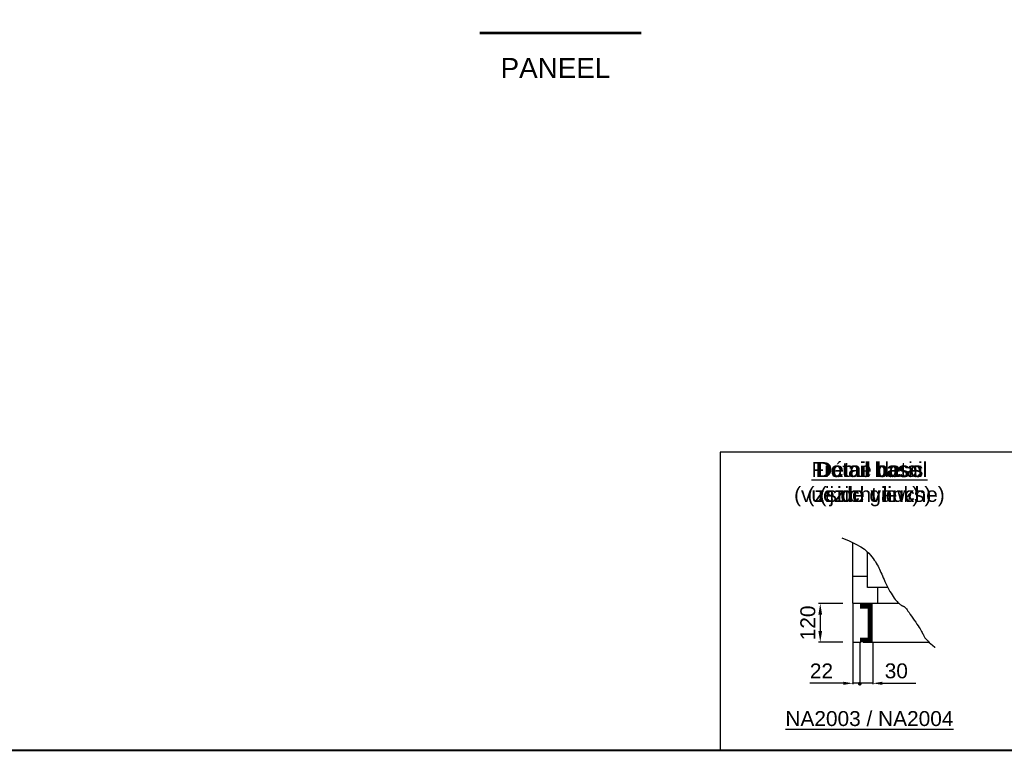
# Model space of a CAD drawing. Extents: x -156717 to 425753, y -51191 to 363295.
# Tile 346 of 502: x 124883 to 128842, y 156107 to 159051. Entities that reach past the tile are written whole.
import ezdxf
from ezdxf.enums import TextEntityAlignment as Align

# ---------------------------------------------------------------- set-up
doc = ezdxf.new("R2010")
doc.units = 0
doc.header["$LTSCALE"] = 50
doc.layers.get('0').update_dxf_attribs({"linetype": 'CONTINUOUS'})
doc.layers.get('Defpoints').update_dxf_attribs({"linetype": 'CONTINUOUS'})
for name, color, linetype in [('cartouche', 7, 'CONTINUOUS'), ('COTATION', 30, 'CONTINUOUS'), ('HC_DEFINITIF', 6, 'CONTINUOUS'), ('TEXTEAN', 4, 'CONTINUOUS'), ('TEXTEFR', 5, 'CONTINUOUS'), ('TEXTEND', 92, 'CONTINUOUS')]:
    doc.layers.add(name, color=color, linetype=linetype)
doc.styles.add('Arial', font='ARIAL.TTF', dxfattribs={"height": 1.8})
doc.styles.add('texte', font='ARIAL.TTF', dxfattribs={"height": 80})

# ---------------------------------------------------------------- blocks, each defined once
blk = doc.blocks.new('cartouchehcA3')
at = {"layer": 'cartouche', "color": 7, "const_width": 1.905280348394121}
blk.add_lwpolyline([(-4199.849193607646, 0), (0, 0), (0, 2969.501328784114), (-4199.849193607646, 2969.501328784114)], close=True, dxfattribs=at)
at = {"layer": 'cartouche', "color": 7, "style": 'texte'}
for tag, height, p in [('ORIGINE-PLAN', 22, (-1425, 375.25)), ('INDICE1', 22, (-1425, 325.25)), ('INDICE2', 22, (-1425, 275.25)), ('INDICE3', 22, (-1425, 225.25)), ('INDICE4', 22, (-1425, 175.25)), ('INDICE5', 22, (-1425, 125.25)), ('INDICE6', 22, (-1425, 75.25)), ('NUM-OFFRE', 22, (-160, 75.25)), ('NUM-CN', 24.76864452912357, (-160, 25.25)), ('INDICE7', 22, (-1425, 25.25))]:
    blk.add_attdef(tag, text='', height=height, dxfattribs=at).set_placement(p, align=Align.MIDDLE)
for tag, height, p in [('CLIENT', 25, (-1035, 275.25)), ('AFFAIRE', 25, (-1085, 225.25)), ('LIGNE1', 22, (-1235, 175.25)), ('LIGNE2', 22, (-1235, 125.25)), ('LIGNE3', 22, (-1235, 75.25)), ('LIGNE4', 22, (-1235, 25.25))]:
    blk.add_attdef(tag, text='', height=height, dxfattribs=at).set_placement(p, align=Align.MIDDLE_LEFT)
for tag, p in [('DESSINER-PAR', (-10, 275.25)), ('TRAITE-PAR', (-10, 225.25)), ('TENSION', (-10, 175.25)), ('POIDS', (-10, 125.25))]:
    blk.add_attdef(tag, text='', height=22, dxfattribs=at).set_placement(p, align=Align.MIDDLE_RIGHT)
at = {"layer": 'HC_DEFINITIF', "style": 'texte'}
blk.add_attdef('00-00-2000', text='', height=20, dxfattribs=at).set_placement((-76.7602846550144, 475), align=Align.MIDDLE_RIGHT)
blk = doc.blocks.new('na2003')
for p, q in [((133.3526808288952, 147.7974444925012), (133.3526808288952, 209.0022182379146)), ((148.2378887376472, 163.8562424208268), (148.2378887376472, 199.3775912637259)), ((133.3526808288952, 175.1986189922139), (148.2378887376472, 175.1986189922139)), ((168.547973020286, 163.8562424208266), (148.2378887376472, 163.8562424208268)), ((158.4011896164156, 147.7974444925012), (158.4011896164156, 163.8562424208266)), ((179.5998786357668, 147.7974444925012), (133.3526808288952, 147.7974444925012)), ((143.8449633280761, 108.8450331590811), (210.0291992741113, 108.845033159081))]:
    blk.add_line(p, q)
blk.add_lwpolyline([(0, 0), (300, 0), (300, 300.0000000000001), (0, 300.0000000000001)], close=True)
blk.add_lwpolyline([(122.3336048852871, 213.8924547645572), (129.5598939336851, 210.824256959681), (136.4811834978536, 207.4992988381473), (141.4842792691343, 204.6832036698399), (145.0043448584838, 202.2718859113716), (147.4765438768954, 200.161260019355), (149.3360399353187, 198.2472404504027), (150.9482032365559, 196.4408404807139), (152.3992303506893, 194.7134686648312), (153.7055244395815, 193.0516323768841), (154.8834886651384, 191.4418389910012), (155.9495261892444, 189.8705958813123), (156.9200401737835, 188.3244104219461), (157.8114337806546, 186.7897899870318), (158.6401101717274, 185.2532419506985), (159.4219900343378, 183.7022374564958), (160.1710641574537, 182.1281027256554), (160.9008408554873, 180.5231277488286), (161.6248284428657, 178.8796025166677), (162.3565352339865, 177.1898170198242), (163.1094695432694, 175.4460612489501), (163.8971396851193, 173.6406251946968), (164.7330539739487, 171.765798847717), (165.6268611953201, 169.8196547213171), (166.5727720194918, 167.8233954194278), (167.5611375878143, 165.8040060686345), (168.5823090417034, 163.7884717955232), (169.6266375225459, 161.8037777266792), (170.6844741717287, 159.8769089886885), (171.7461701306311, 158.0348507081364), (172.8020765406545, 156.304588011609), (173.8431878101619, 154.708287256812), (174.8630714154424, 153.2488397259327), (175.855938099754, 151.9243179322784), (176.815998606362, 150.7327943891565), (177.7374636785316, 149.6723416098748), (178.614544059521, 148.7410321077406), (179.441450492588, 147.9369383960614), (180.2123937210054, 147.2581329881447), (180.9231926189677, 146.700118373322), (181.5760985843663, 146.2481169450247), (182.1749711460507, 145.8847810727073), (182.7236698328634, 145.5927631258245), (183.226054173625, 145.3547154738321), (183.6859836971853, 145.1532904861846), (184.1073179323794, 144.9711405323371), (184.4939164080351, 144.7909179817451), (184.8534981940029, 144.5927051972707), (185.2092205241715, 144.3463045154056), (185.5881001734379, 144.0189482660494), (186.0171539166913, 143.5778687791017), (186.5233985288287, 142.9902983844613), (187.1338507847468, 142.2234694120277), (187.8755274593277, 141.2446141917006), (188.7754453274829, 140.0209650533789), (189.8490425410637, 138.5348531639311), (191.065442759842, 136.8290050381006), (192.3821910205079, 134.9612460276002), (193.7568323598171, 132.9894014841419), (195.1469118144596, 130.9712967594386), (196.5099744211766, 128.9647572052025), (197.80356521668, 127.0276081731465), (198.9852292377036, 125.2176750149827), (200.0221603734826, 123.5805755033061), (200.9201479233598, 122.1130970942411), (201.6946300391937, 120.7998196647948), (202.3610448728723, 119.625323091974), (202.9348305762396, 118.574187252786), (203.4314253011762, 117.630992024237), (203.8662671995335, 116.7803172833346), (204.2547944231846, 116.0067429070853), (204.6151789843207, 115.2930818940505), (204.9765283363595, 114.6150797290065), (205.3706837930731, 113.9467150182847), (205.8294866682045, 113.261966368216), (206.3847782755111, 112.534812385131), (207.0683999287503, 111.7392316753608), (207.9121929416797, 110.8492028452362), (208.9479986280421, 109.8387045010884), (210.2083015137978, 108.6804302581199), (211.7281589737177, 107.3419337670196), (213.5432715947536, 105.7894836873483), (215.6893399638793, 103.9893486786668), (216.2209180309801, 103.548987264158)])
at = {"const_width": 4.705223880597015}
blk.add_lwpolyline([(140.5976020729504, 145.040159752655), (150.7608856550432, 145.040159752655), (150.7608856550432, 111.1625478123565), (140.5976020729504, 111.1625478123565)], dxfattribs=at)
at = {"layer": 'COTATION', "linetype": 'ByBlock'}
for p, q in [((123.4283816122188, 147.6840464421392), (98.70574456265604, 147.6840464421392)), ((133.3526808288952, 147.2328176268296), (133.3526808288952, 66.53561158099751)), ((100.571416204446, 136.490016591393), (100.571416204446, 119.9774923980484)), ((123.4283816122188, 108.7834625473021), (98.70574456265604, 108.7834625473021)), ((140.2435209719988, 108.2188356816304), (140.2435209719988, 66.53561158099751)), ((153.4932618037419, 108.2188356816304), (153.4932618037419, 66.53561158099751)), ((114.5317853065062, 67.47665635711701), (90.15424443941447, 67.47665635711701)), ((123.9422330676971, 67.47665635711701), (114.5317853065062, 67.47665635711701)), ((162.9037095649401, 67.47665635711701), (172.314157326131, 67.47665635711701)), ((172.314157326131, 67.47665635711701), (196.6916981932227, 67.47665635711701))]:
    blk.add_line(p, q, dxfattribs=at)
at = {"layer": 'COTATION'}
for p, q in [((134.0577845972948, 108.7834625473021), (141.4480444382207, 108.7834625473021)), ((153.4932618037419, 67.47665635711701), (133.0163801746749, 67.47665635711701))]:
    blk.add_line(p, q, dxfattribs=at)
at = {"layer": 'COTATION', "const_width": 1.882089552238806}
blk.add_lwpolyline([(139.3024761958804, 67.07561930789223, 1), (141.1845657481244, 67.07561930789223, 1)], format="xyb", close=True, dxfattribs=at)
at = {"layer": 'COTATION', "linetype": 'ByBlock'}
for p in [(133.3526808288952, 67.47665635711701), (153.4932618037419, 67.47665635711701)]:
    blk.add_point(p, dxfattribs=at)
for points in [[(98.70574456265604, 136.490016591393), (102.437087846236, 136.490016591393), (100.571416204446, 147.6840464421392)], [(98.70574456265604, 119.9774923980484), (102.437087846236, 119.9774923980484), (100.571416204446, 108.7834625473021)], [(123.9422330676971, 69.0450643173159), (123.9422330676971, 65.908248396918), (133.3526808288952, 67.47665635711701)], [(162.9037095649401, 69.0450643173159), (162.9037095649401, 65.908248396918), (153.4932618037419, 67.47665635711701)]]:
    blk.add_solid(points, dxfattribs=at)
at = {"layer": 'Defpoints', "color": 0, "linetype": 'ByBlock'}
for p in [(133.3526808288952, 147.7974444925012), (133.3526808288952, 147.7974444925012), (140.0329752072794, 113.1677330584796), (150.760885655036, 113.1677330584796), (140.2435209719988, 108.7834625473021), (140.2435209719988, 108.7834625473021), (153.4932618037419, 108.7834625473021)]:
    blk.add_point(p, dxfattribs=at)
at = {"color": 7, "style": 'texte'}
blk.add_text('%%UNA2003 / NA2004', height=15, dxfattribs=at).set_placement((150, 20), align=Align.BOTTOM_CENTER)
at = {"layer": 'COTATION', "linetype": 'ByBlock', "style": 'texte'}
for s, p in [('22', (101.8084054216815, 80.00735212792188)), ('30', (177.0223961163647, 80.00735212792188))]:
    blk.add_text(s, height=15, dxfattribs=at).set_placement(p, align=Align.MIDDLE)
blk.add_attdef('000', text='', height=15, rotation=90, dxfattribs=at).set_placement((95.571416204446, 128.2337544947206), align=Align.CENTER)
at = {"layer": 'TEXTEAN', "insert": (150, 290.0000000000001), "char_height": 15, "width": 267, "attachment_point": 2, "style": 'texte'}
blk.add_mtext('{\\LFrame detail\\P}(side view)', dxfattribs=at)
at = {"layer": 'TEXTEFR', "insert": (150, 290.0000000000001), "char_height": 15, "width": 267, "attachment_point": 2, "style": 'texte'}
blk.add_mtext('{\\LDétail base\\P}(vue de gauche)', dxfattribs=at)
at = {"layer": 'TEXTEND', "insert": (150, 290.0000000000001), "char_height": 15, "width": 267, "attachment_point": 2, "style": 'texte'}
blk.add_mtext('{\\LDetail basis\\P}(zijzicht links)', dxfattribs=at)

msp = doc.modelspace()

# ---------------------------------------------------------------- linework, layer by layer
at = {"const_width": 10}
msp.add_lwpolyline([(126732.1745016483, 158997.1158348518), (127382.1745016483, 158997.1158348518)], dxfattribs=at)

# ---------------------------------------------------------------- block references
at = {"xscale": 4, "yscale": 4, "zscale": 4}
msp.add_blockref('cartouchehcA3', (135699.6753530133, 156110.5925275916), dxfattribs=at)
msp.add_blockref('na2003', (127699.6753530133, 156110.5925275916), dxfattribs=at).add_auto_attribs({'000': '120'})

# ---------------------------------------------------------------- texts
at = {"layer": 'TEXTEND', "style": 'Arial'}
msp.add_text('PANEEL', height=80, dxfattribs=at).set_placement((126816.7442457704, 158816.5919478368))

doc.saveas('drawing.dxf')
